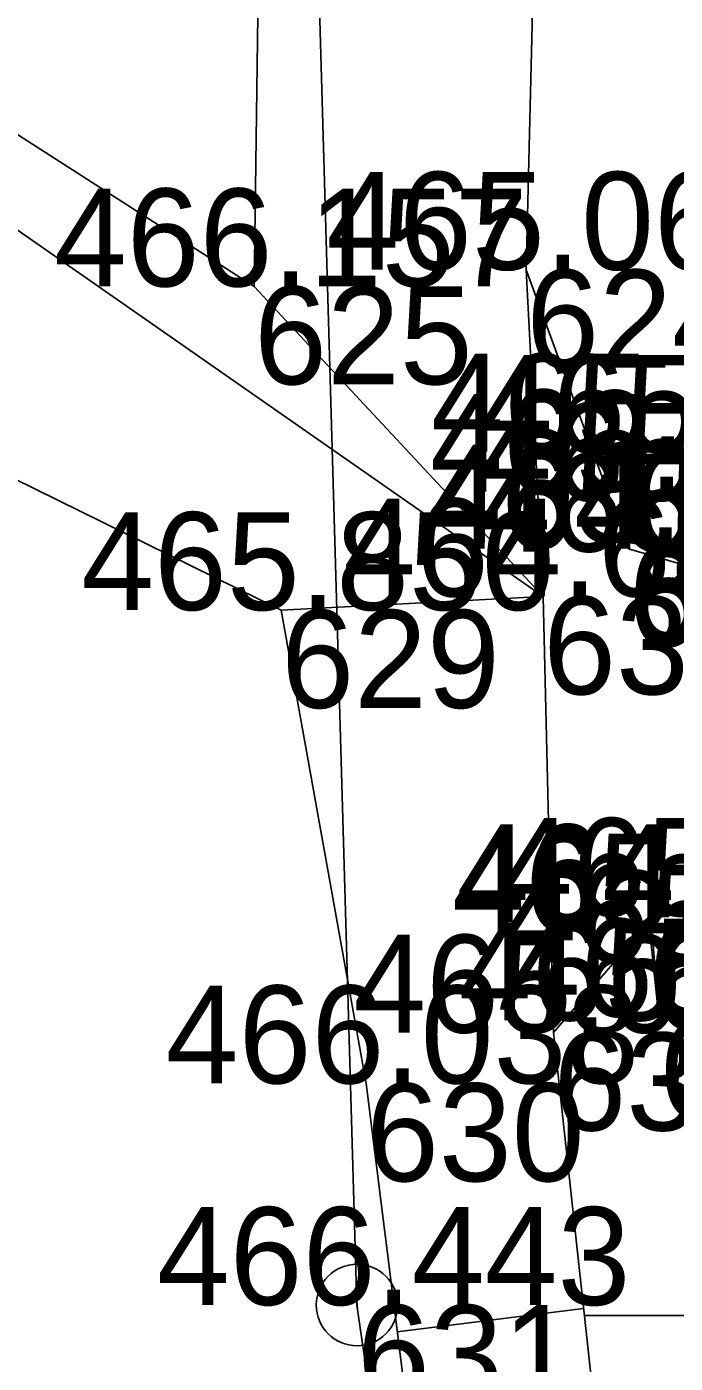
# Model space of a CAD drawing. Extents: x -1234191 to 23050, y -1290331 to -741191.
# Drawn here: x -865122.59 to -865114.65, y -1109652.31 to -1109635.93 of the extents above; entities that cross this region are included whole.
import ezdxf

# ---------------------------------------------------------------- set-up
doc = ezdxf.new("R2010")
doc.units = 0
for name, color, linetype in [('Vrstva 19', 7, 'Continuous'), ('Vrstva 48', 7, 'Continuous'), ('Vrstva 49', 7, 'Continuous'), ('Vrstva 53', 7, 'Continuous'), ('Vrstva 60', 7, 'Continuous'), ('Vrstva 61', 7, 'Continuous')]:
    doc.layers.add(name, color=color, linetype=linetype)

msp = doc.modelspace()

# ---------------------------------------------------------------- linework, layer by layer
at = {"layer": 'Vrstva 19'}
for p, q in [((-865115.222, -1109642.326), (-865115.215, -1109642.25)), ((-865111.775, -1109645.568), (-865114.973, -1109646.906))]:
    msp.add_line(p, q, dxfattribs=at)
for points in [[(-865115.187, -1109641.134), (-865115.222, -1109642.326), (-865111.875, -1109643.306)], [(-865115.187, -1109641.134), (-865115.199, -1109641.627), (-865115.215, -1109642.25)], [(-865115.187, -1109641.134), (-865114.587, -1109641.149), (-865114.618, -1109642.361), (-865115.215, -1109642.25)], [(-865114.343, -1109646.828), (-865114.93, -1109647.021), (-865114.844, -1109648.11)], [(-865114.343, -1109646.828), (-865114.246, -1109648.063), (-865114.844, -1109648.11)], [(-865114.844, -1109648.11), (-865114.973, -1109646.906), (-865114.93, -1109647.021)]]:
    msp.add_lwpolyline(points, dxfattribs=at)
at = {"layer": 'Vrstva 48'}
for p, q in [((-865118.053, -1109651.927), (-865115.77, -1109651.64)), ((-865111.667, -1109651.723), (-865115.761, -1109651.727))]:
    msp.add_line(p, q, dxfattribs=at)
at = {"layer": 'Vrstva 49'}
for p, q in [((-865119.807, -1109639.11), (-865116.266, -1109642.911)), ((-865116.266, -1109642.911), (-865119.474, -1109643.078)), ((-865116.266, -1109642.911), (-865116.14, -1109648.259))]:
    msp.add_line(p, q, dxfattribs=at)
for points in [[(-865116.266, -1109642.911), (-865116.473, -1109638.906), (-865115.779, -1109610.494), (-865117.964, -1109586.753), (-865118.438, -1109564.047)], [(-865129.694, -1109632.757), (-865119.807, -1109639.11), (-865119.389, -1109608.332), (-865117.964, -1109586.753)], [(-865130.925, -1109632.681), (-865116.266, -1109642.911)], [(-865133.448, -1109636.192), (-865119.474, -1109643.078), (-865118.435, -1109648.881)], [(-865116.473, -1109638.906), (-865115.222, -1109642.326), (-865115.187, -1109641.134), (-865114.587, -1109641.149), (-865114.602, -1109641.738), (-865111.888, -1109642.24)], [(-865111.691, -1109646.541), (-865114.298, -1109647.398), (-865114.246, -1109648.063), (-865114.844, -1109648.11), (-865114.973, -1109646.906), (-865116.14, -1109648.259)], [(-865102.94, -1109729.372), (-865106.811, -1109710.023), (-865110.976, -1109687.264), (-865114.467, -1109663.559), (-865116.14, -1109648.259)], [(-865104.164, -1109729.745), (-865107.908, -1109710.463), (-865112.083, -1109688.042), (-865116.606, -1109663.462), (-865118.435, -1109648.881)]]:
    msp.add_lwpolyline(points, dxfattribs=at)
at = {"layer": 'Vrstva 53'}
msp.add_line((-865118.55, -1109651.548), (-865118.542, -1109651.648), dxfattribs=at)
msp.add_lwpolyline([(-865107.273, -1109726.914), (-865118.55, -1109651.6), (-865121.11, -1109562.14), (-865118.34, -1109533.79), (-865108.94, -1109497.87), (-865096.224, -1109463.114), (-865076.123, -1109424.73), (-865059.251, -1109404.78), (-865043.657, -1109387.388), (-865019.987, -1109376.51), (-864993.23, -1109340.352)], dxfattribs=at)
msp.add_circle((-865118.546, -1109651.598), 0.499, dxfattribs=at)
at = {"layer": 'Vrstva 60'}
for p, q in [((-865116.473, -1109638.906), (-865116.473, -1109638.906)), ((-865119.807, -1109639.11), (-865119.807, -1109639.11)), ((-865115.187, -1109641.134), (-865115.187, -1109641.134)), ((-865115.199, -1109641.627), (-865115.199, -1109641.627)), ((-865115.215, -1109642.25), (-865115.215, -1109642.25)), ((-865115.222, -1109642.326), (-865115.222, -1109642.326)), ((-865116.266, -1109642.911), (-865116.266, -1109642.911)), ((-865119.474, -1109643.078), (-865119.474, -1109643.078)), ((-865114.973, -1109646.906), (-865114.973, -1109646.906)), ((-865114.93, -1109647.021), (-865114.93, -1109647.021)), ((-865114.844, -1109648.11), (-865114.844, -1109648.11)), ((-865116.14, -1109648.259), (-865116.14, -1109648.259)), ((-865118.435, -1109648.881), (-865118.435, -1109648.881)), ((-865118.546, -1109651.598), (-865118.546, -1109651.598))]:
    msp.add_line(p, q, dxfattribs=at)

# ---------------------------------------------------------------- texts
for s, p in [('624', (-865116.473, -1109640.106)), ('625', (-865119.807, -1109640.31)), ('623', (-865115.187, -1109642.334)), ('9007', (-865115.199, -1109642.827)), ('622', (-865115.215, -1109643.45)), ('621', (-865115.222, -1109643.526)), ('632', (-865116.266, -1109644.111)), ('629', (-865119.474, -1109644.278)), ('616', (-865114.973, -1109648.106)), ('615', (-865114.93, -1109648.221)), ('614', (-865114.844, -1109649.31)), ('633', (-865116.14, -1109649.459)), ('630', (-865118.435, -1109650.081)), ('631', (-865118.546, -1109652.798))]:
    msp.add_text(s, height=1.2, dxfattribs=at).set_placement(p)
at = {"layer": 'Vrstva 61'}
for s, p in [('465.060', (-865118.924, -1109638.906)), ('466.157', (-865122.259, -1109639.11)), ('465.388', (-865117.641, -1109641.134)), ('465.388', (-865117.041, -1109641.149)), ('465.369', (-865117.653, -1109641.627)), ('465.366', (-865117.054, -1109641.738)), ('464.623', (-865117.674, -1109642.326)), ('465.346', (-865117.667, -1109642.25)), ('465.342', (-865117.066, -1109642.361)), ('464.684', (-865118.717, -1109642.911)), ('465.850', (-865121.925, -1109643.078)), ('464.701', (-865117.33, -1109646.906)), ('465.327', (-865116.795, -1109646.828)), ('465.336', (-865117.382, -1109647.021)), ('465.363', (-865116.75, -1109647.398)), ('465.405', (-865116.702, -1109648.063)), ('465.405', (-865117.3, -1109648.11)), ('465.037', (-865118.592, -1109648.259)), ('466.038', (-865120.889, -1109648.881)), ('466.443', (-865120.998, -1109651.598))]:
    msp.add_text(s, height=1.2, dxfattribs=at).set_placement(p)

doc.saveas('drawing.dxf')
